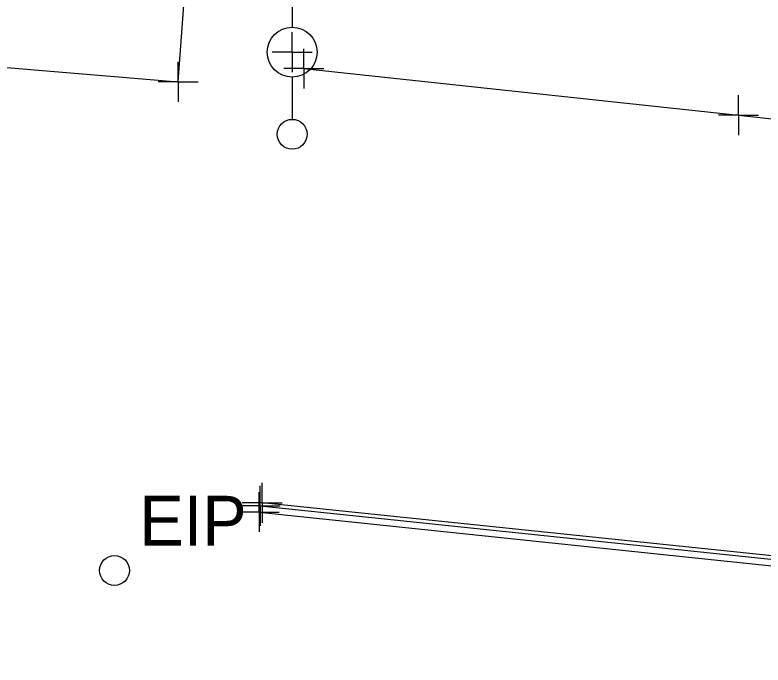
# Model space of a CAD drawing. Extents: x 0 to 1944463, y 0 to 420651.
# Drawn here: x 1942517.6 to 1942592.7, y 417720.2 to 417785.5 of the extents above; entities that cross this region are included whole.
import ezdxf

# ---------------------------------------------------------------- set-up
doc = ezdxf.new("R2010")
doc.units = 0
for name, color, linetype in [('SUR - DTM - Breaklines', 7, 'Continuous'), ('SUR - DTM - Breaklines - Points - Locators', 7, 'Continuous'), ('SUR - NON-TRAN - Buildings', 7, 'Continuous'), ('SUR - NON-TRAN - Buildings - Points - Locators', 7, 'Continuous'), ('SUR - PROPERTY - Property Markers', 7, 'Continuous'), ('SUR - TRAN - Features', 7, 'Continuous'), ('SUR - TRAN - Features - Points - Locators', 7, 'Continuous'), ('SUR - UTL - Electric (Lighting)', 7, 'Continuous'), ('SUR - UTL - Electric (Lighting) - Points - Locators', 7, 'Continuous')]:
    doc.layers.add(name, color=color, linetype=linetype)

msp = doc.modelspace()

# ---------------------------------------------------------------- linework, layer by layer
at = {"layer": 'SUR - DTM - Breaklines'}
msp.add_lwpolyline([(1942542.095, 417735.564), (1942595.474, 417729.973), (1942644.939, 417724.741), (1942656.279, 417721.506), (1942663.608, 417720.311), (1942664.692, 417720.197)], dxfattribs=at)
at = {"layer": 'SUR - DTM - Breaklines - Points - Locators'}
for q in [(1942542.095, 417737.564), (1942540.095, 417735.564), (1942544.095, 417735.564), (1942542.095, 417733.564)]:
    msp.add_line((1942542.095, 417735.564), q, dxfattribs=at)
at = {"layer": 'SUR - NON-TRAN - Buildings'}
msp.add_lwpolyline([(1942539.099, 417850.009), (1942510.981, 417852.328), (1942504.699, 417781.243), (1942533.946, 417778.782), (1942539.15, 417848.98)], close=True, dxfattribs=at)
at = {"layer": 'SUR - NON-TRAN - Buildings - Points - Locators'}
for q in [(1942533.946, 417780.782), (1942531.946, 417778.782), (1942535.946, 417778.782), (1942533.946, 417776.782)]:
    msp.add_line((1942533.946, 417778.782), q, dxfattribs=at)
at = {"layer": 'SUR - PROPERTY - Property Markers'}
msp.add_circle((1942527.552, 417729.697), 1.5, dxfattribs=at)
at = {"layer": 'SUR - TRAN - Features'}
for points in [[(1942546.57, 417780.115), (1942590.232, 417775.445), (1942600.023, 417774.352), (1942599.633, 417770.195), (1942634.033, 417766.559), (1942664.668, 417763.763), (1942662.594, 417740.911), (1942665.958, 417737.942), (1942670.675, 417731.607)], [(1942542.199, 417736.194), (1942595.404, 417730.633), (1942645.018, 417725.491), (1942656.373, 417722.119), (1942663.682, 417721.089), (1942664.8, 417720.89)], [(1942669.82, 417722.179), (1942656.435, 417723.099), (1942644.996, 417725.966), (1942596.181, 417730.912), (1942542.381, 417736.491)]]:
    msp.add_lwpolyline(points, dxfattribs=at)
at = {"layer": 'SUR - TRAN - Features - Points - Locators'}
for p, q in [((1942546.57, 417780.115), (1942546.57, 417782.115)), ((1942546.57, 417780.115), (1942544.57, 417780.115)), ((1942546.57, 417780.115), (1942548.57, 417780.115)), ((1942546.57, 417780.115), (1942546.57, 417778.115)), ((1942590.232, 417775.445), (1942590.232, 417777.445)), ((1942590.232, 417775.445), (1942588.232, 417775.445)), ((1942590.232, 417775.445), (1942592.232, 417775.445)), ((1942590.232, 417775.445), (1942590.232, 417773.445)), ((1942542.381, 417736.491), (1942542.381, 417738.491)), ((1942542.199, 417736.194), (1942542.199, 417738.194)), ((1942542.199, 417736.194), (1942540.199, 417736.194)), ((1942542.381, 417736.491), (1942540.381, 417736.491)), ((1942542.199, 417736.194), (1942544.199, 417736.194)), ((1942542.199, 417736.194), (1942542.199, 417734.194)), ((1942542.381, 417736.491), (1942544.381, 417736.491)), ((1942542.381, 417736.491), (1942542.381, 417734.491))]:
    msp.add_line(p, q, dxfattribs=at)
at = {"layer": 'SUR - UTL - Electric (Lighting)'}
for p, q in [((1942545.406, 417788.518), (1942545.406, 417784.268)), ((1942545.406, 417779.268), (1942545.406, 417775.018))]:
    msp.add_line(p, q, dxfattribs=at)
for centre, radius in [((1942545.406, 417781.768), 2.5), ((1942545.406, 417773.518), 1.5)]:
    msp.add_circle(centre, radius, dxfattribs=at)
at = {"layer": 'SUR - UTL - Electric (Lighting) - Points - Locators'}
for q in [(1942545.406, 417783.768), (1942543.406, 417781.768), (1942545.406, 417779.768), (1942547.406, 417781.768)]:
    msp.add_line((1942545.406, 417781.768), q, dxfattribs=at)

# ---------------------------------------------------------------- texts
at = {"layer": 'SUR - PROPERTY - Property Markers'}
msp.add_text('EIP', height=5, dxfattribs=at).set_placement((1942530.051, 417732.197))

doc.saveas('drawing.dxf')
